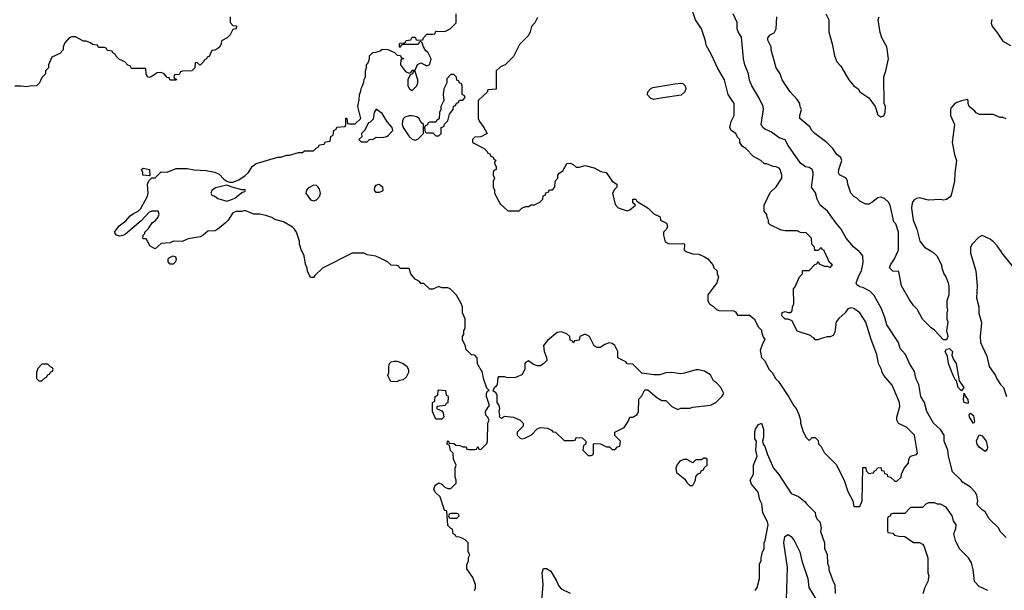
# Model space of a CAD drawing. Header units: inches. Extents: x 2348352 to 2479776, y 460422 to 613655.
# Tile 571 of 590: x 2436862 to 2443457, y 597732 to 601552. Entities that reach past the tile are written whole.
import ezdxf

# ---------------------------------------------------------------- set-up
doc = ezdxf.new("R2010")
doc.units = ezdxf.units.IN
doc.header["$MEASUREMENT"] = 0
for name, color, linetype in [('C4539', 7, 'Continuous'), ('C4549', 7, 'Continuous'), ('C4630', 7, 'Continuous'), ('C4640', 7, 'Continuous')]:
    doc.layers.add(name, color=color, linetype=linetype)

msp = doc.modelspace()

# ---------------------------------------------------------------- linework, layer by layer
at = {"layer": 'C4539', "color": 4, "elevation": 72}
for points in [[(2440000, 599076), (2439990, 599086), (2439968.9, 599148.9), (2439962, 599190), (2439928.4, 599248.4), (2439927.3, 599287.3), (2439910, 599306), (2439888.9, 599308.9), (2439850, 599346), (2439847.3, 599367.3), (2439828.4, 599408.4), (2439828, 599430), (2439836.4, 599443.6), (2439838, 599470), (2439846, 599490), (2439846, 599550), (2439828, 599590), (2439828, 599630), (2439816.4, 599656.4), (2439788.4, 599708.4), (2439746, 599750), (2439730, 599758), (2439690, 599758), (2439670, 599766), (2439630, 599748), (2439608.4, 599748.4), (2439570, 599786), (2439550, 599786), (2439540.4, 599800.4), (2439510, 599815.3), (2439482, 599850), (2439470, 599886), (2439412.7, 599887.3), (2439406, 599890), (2439402, 599902), (2439387.3, 599907.3), (2439350, 599908), (2439326, 599930), (2439276.4, 599956.4), (2439248.4, 599968.4), (2439190, 599978), (2439170, 599988), (2439090, 599988), (2438890, 599888), (2438839.6, 599840.4), (2438830, 599826), (2438810, 599826), (2438788.9, 599868.9), (2438788.4, 599888.4), (2438776.4, 599916.4), (2438768, 599970), (2438753, 600000)], [(2440000, 598996), (2439988.7, 599030), (2439988.7, 599050), (2439994.6, 599065.4), (2440000, 599067.6)], [(2440000, 598885), (2439998, 598890), (2439984, 598904), (2439982, 598930), (2440000, 598957)], [(2439908, 597730), (2439914.6, 597745.4), (2439915.3, 597770), (2439898, 597818), (2439856.4, 597876.4), (2439856.4, 597903.6), (2439868, 597930), (2439868.4, 597951.6), (2439878, 597970), (2439866, 597990), (2439866, 598050), (2439846, 598070), (2439830, 598078), (2439807.3, 598087.3), (2439786, 598090), (2439782, 598102), (2439766, 598110), (2439762, 598142), (2439747.3, 598147.3), (2439730, 598166), (2439722, 598262), (2439708.4, 598268.4), (2439678, 598358), (2439644, 598390), (2439635.3, 598410), (2439644.7, 598435.3), (2439668.4, 598451.6), (2439690, 598442), (2439710, 598422), (2439730, 598414), (2439750, 598414), (2439786, 598450), (2439786, 598470), (2439778, 598490), (2439778, 598550), (2439786, 598570), (2439768, 598610), (2439766, 598650), (2439748.4, 598668.4), (2439742, 598702), (2439726, 598710), (2439727.3, 598732.7), (2439734, 598730), (2439738, 598718), (2439770, 598714), (2439783.6, 598703.6), (2439810, 598702), (2439830, 598692), (2439851.6, 598691.6), (2439858, 598678), (2439870, 598674), (2439910, 598674), (2439922, 598678), (2439930, 598694), (2439938, 598678), (2439950, 598674), (2439990, 598714), (2439995.3, 598730), (2439998, 598850), (2440000, 598855)]]:
    msp.add_lwpolyline(points, dxfattribs=at)
at = {"layer": 'C4539', "color": 4}
for points, elevation in [([(2437870, 599915.3), (2437855.3, 599930), (2437855.3, 599950), (2437862, 599958), (2437890, 599971.3), (2437904.7, 599964.7), (2437910.8, 599950.8), (2437904.7, 599930), (2437890, 599915.3)], 72), ([(2437050, 599246), (2437010, 599246), (2436983.6, 599216.4), (2436974, 599190), (2436974, 599150), (2436990, 599134), (2437010, 599134), (2437027.3, 599152.7), (2437042, 599158), (2437050, 599174), (2437062, 599178), (2437067.3, 599192.7), (2437082, 599198), (2437086, 599210), (2437082, 599222), (2437067.3, 599227.3)], 76), ([(2439390, 599128.7), (2439348, 599130), (2439328, 599170), (2439335.3, 599190), (2439334, 599230), (2439339, 599250), (2439350, 599261), (2439370, 599266), (2439390, 599266), (2439430, 599251.3), (2439458, 599230), (2439465.4, 599205.4), (2439466, 599190), (2439450, 599158), (2439430, 599142), (2439403.6, 599136.4)], 72), ([(2439650, 598878), (2439628, 598930), (2439628, 598990), (2439642, 598998), (2439646, 599030), (2439662, 599038), (2439666, 599070), (2439670, 599074), (2439714, 599070), (2439718, 599038), (2439730, 599034), (2439731.6, 599028.4), (2439730, 598986), (2439718, 598982), (2439711.6, 598968.4), (2439658, 598962), (2439654, 598950), (2439690, 598934), (2439699.6, 598919.6), (2439702, 598890), (2439690, 598878)], 72), ([(2439790, 598246), (2439750, 598246), (2439738, 598242), (2439734, 598230), (2439738, 598218), (2439750, 598214), (2439790, 598214), (2439806, 598230), (2439802, 598242)], 72)]:
    msp.add_lwpolyline(points, close=True, dxfattribs=dict(at, elevation=elevation))
at = {"layer": 'C4549', "color": 4}
for points, elevation in [([(2441327, 600000), (2441330, 599998), (2441370, 599984.7), (2441410, 599982), (2441450, 599964.7), (2441471.3, 599950), (2441504.7, 599910), (2441511.6, 599891.6), (2441534, 599870), (2441534, 599850), (2441542, 599830), (2441532, 599790), (2441472, 599710), (2441472, 599670), (2441482, 599650), (2441510, 599632), (2441530, 599612), (2441546, 599606), (2441643.6, 599603.6), (2441656.9, 599596.9), (2441670, 599574), (2441750, 599574), (2441782, 599550), (2441810, 599494), (2441830, 599474), (2441832.7, 599452.7), (2441843.6, 599423.6), (2441854, 599410), (2441836.9, 599383.1), (2441822, 599338), (2441830.9, 599290.9), (2441852, 599270), (2441882, 599210), (2441902, 599190), (2441924.7, 599150), (2441944.7, 599130), (2442012, 599030), (2442046.4, 598966.4), (2442062, 598950), (2442082, 598910), (2442091.3, 598870), (2442091.3, 598850), (2442110, 598794), (2442130, 598754), (2442150, 598734), (2442170, 598754), (2442190, 598754), (2442210, 598734), (2442212.7, 598712.7), (2442230, 598694), (2442250, 598654), (2442330, 598574), (2442384.7, 598470), (2442410, 598394), (2442442, 598330), (2442450, 598294), (2442490, 598294), (2442506, 598330), (2442510, 598554), (2442530, 598554), (2442532.7, 598532.7), (2442550, 598514), (2442582, 598518), (2442586, 598530), (2442602, 598538), (2442607.3, 598552.7), (2442630, 598554), (2442634, 598534), (2442651.1, 598531.1), (2442654, 598514), (2442672, 598510), (2442674, 598494), (2442694, 598490), (2442723.6, 598463.6), (2442736.4, 598463.6), (2442766, 598490), (2442768, 598510), (2442786, 598550), (2442816.4, 598583.6), (2442818, 598610), (2442828, 598630), (2442870, 598642), (2442875.3, 598650), (2442855.3, 598770), (2442803.1, 598823.1), (2442749.4, 598849.4), (2442737.2, 598870), (2442737.2, 598890), (2442756.5, 598963.5), (2442756, 598990), (2442706.3, 599106.3), (2442649.4, 599169.4), (2442639, 599190), (2442634, 599210), (2442614, 599250), (2442604, 599310), (2442565.2, 599410), (2442530, 599528), (2442490, 599589), (2442450, 599619), (2442430, 599624), (2442410, 599615.3), (2442390.7, 599589.3), (2442347.9, 599552.1), (2442331, 599530), (2442321, 599459), (2442310, 599438), (2442290, 599428.7), (2442270, 599428.7), (2442223.6, 599416.4), (2442210, 599408.7), (2442190, 599408.7), (2442182, 599422), (2442170, 599426), (2442158, 599438), (2442070, 599466), (2442035.3, 599535.3), (2442010, 599548), (2441990, 599548), (2441968, 599570), (2441970, 599592), (2441990, 599598), (2442010, 599592), (2442027.3, 599592.7), (2442036.4, 599603.6), (2442038, 599630), (2442048, 599650), (2442046, 599750), (2442056.4, 599763.6), (2442086, 599830), (2442106, 599850), (2442106, 599870), (2442110, 599874), (2442150, 599874), (2442187.3, 599912.7), (2442202, 599918), (2442210, 599934), (2442218, 599918), (2442250, 599902), (2442270, 599902), (2442290, 599894), (2442306, 599910), (2442287.3, 599927.3), (2442252.8, 600000)], 72), ([(2443470, 598086), (2443430, 598126), (2443418, 598150), (2443355.3, 598210), (2443330, 598258), (2443308, 598270), (2443280.2, 598300.2), (2443275.3, 598310), (2443279, 598330), (2443273.2, 598370), (2443262, 598390), (2443230, 598422), (2443176.4, 598456.4), (2443168, 598470), (2443110, 598526), (2443084, 598630), (2443079, 598670), (2443055.3, 598730), (2443054, 598770), (2443030, 598808.7), (2442982, 598850), (2442938, 598930), (2442922, 598990), (2442899, 599030), (2442884, 599110), (2442866.3, 599146.3), (2442856.5, 599196.5), (2442822, 599250), (2442795.3, 599310), (2442759, 599350), (2442749, 599390), (2442669.5, 599509.5), (2442657.5, 599557.5), (2442635.5, 599615.5), (2442585.6, 599705.6), (2442555.5, 599735.5), (2442510, 599759), (2442490, 599764), (2442470, 599778), (2442466, 599790), (2442483.3, 599836.7), (2442501.2, 599870), (2442512.9, 599927.1), (2442509, 599970), (2442492.9, 599992.9), (2442484.5, 600000)], 68), ([(2442971.4, 600000), (2442976.8, 599996.8), (2443004.7, 599970), (2443036, 599910), (2443038, 599890), (2443051.3, 599850), (2443064.7, 599830), (2443081, 599790), (2443085.4, 599765.4), (2443084.7, 599710), (2443072, 599670), (2443071.3, 599630), (2443076, 599610), (2443071.3, 599590), (2443071.3, 599550), (2443078, 599530), (2443070.7, 599470), (2443078.8, 599430), (2443070.6, 599409.4), (2443050, 599409), (2442990, 599474), (2442968, 599490), (2442910, 599548), (2442873.6, 599613.6), (2442850, 599638), (2442820.2, 599680.2), (2442769.3, 599769.3), (2442750, 599866), (2442710, 599869.2), (2442689, 599890), (2442694, 599910), (2442722, 599950), (2442743.7, 600000)], 64), ([(2443231.4, 600000), (2443231.3, 599990), (2443266, 599870), (2443274.8, 599770), (2443271, 599690), (2443286, 599630), (2443287.1, 599587.1), (2443305.4, 599525.4), (2443296, 599430), (2443298.8, 599390), (2443339.8, 599299.8), (2443356, 599230), (2443398, 599170), (2443407.1, 599147.1), (2443431.3, 599110), (2443451, 599090), (2443471.3, 599030)], 68), ([(2443555.3, 599850), (2443442, 599990), (2443435.3, 600000)], 68), ([(2440000, 599067.6), (2440006, 599070), (2440000, 599076)], 72), ([(2440000, 598957), (2440008.7, 598970), (2440000, 598996)], 72), ([(2440000, 598855), (2440006, 598870), (2440000, 598885)], 72), ([(2441788, 597730), (2441802, 597750), (2441818, 597810), (2441818, 597910), (2441828, 597930), (2441828, 597950), (2441838, 597990), (2441848, 598010), (2441848, 598050), (2441854.6, 598065.4), (2441875.1, 598170), (2441872, 598190), (2441840.9, 598250), (2441832, 598310), (2441818.6, 598338.6), (2441809.2, 598390), (2441763.2, 598443.2), (2441755.3, 598470), (2441777.2, 598510), (2441777, 598570), (2441801.2, 598630), (2441794, 598670), (2441798, 598730), (2441786.3, 598746.3), (2441785.4, 598794.6), (2441790, 598811.3), (2441810, 598842), (2441830, 598852), (2441844, 598810), (2441844, 598756), (2441838, 598730), (2441842, 598710), (2441853.7, 598693.7), (2441870, 598642), (2441911, 598550), (2441947.3, 598507.3), (2442030, 598381), (2442079.8, 598359.8), (2442123.6, 598323.6), (2442132, 598310), (2442190, 598254), (2442192.7, 598232.7), (2442202, 598210), (2442222, 598190), (2442231.3, 598150), (2442226.4, 598126.4), (2442252, 598050), (2442252.7, 598012.7), (2442271.1, 597971.1), (2442272.7, 597912.7), (2442282, 597890), (2442282, 597870), (2442311.3, 597790), (2442322.8, 597770), (2442324, 597710)], 68), ([(2443346, 597730), (2443290, 597758), (2443258, 597790), (2443248.4, 597871.6), (2443236.5, 597916.5), (2443218, 597950), (2443158, 598010), (2443130, 598066), (2443119, 598110), (2443133.6, 598146.4), (2443134, 598170), (2443118, 598198), (2443108, 598230), (2443068.4, 598288.4), (2443030, 598308), (2443010, 598308), (2442990, 598318), (2442950, 598318), (2442931.6, 598308.4), (2442910, 598286), (2442830, 598286), (2442790, 598246), (2442710, 598246), (2442698, 598242), (2442692.7, 598227.3), (2442678, 598222), (2442674, 598210), (2442674, 598130), (2442678, 598118), (2442710, 598114), (2442722, 598102), (2442750, 598094), (2442790, 598092), (2442850, 598052), (2442890, 598052), (2442910, 598042), (2442918, 598030), (2442944.7, 597950), (2442946, 597850), (2442951, 597830), (2442944.7, 597790), (2442924.7, 597750), (2442911.6, 597708.4)], 72), ([(2441998.4, 597670), (2442005.6, 597885.6), (2441979.5, 598050), (2441987, 598093), (2442010, 598106), (2442030, 598091.3), (2442050, 598066), (2442087.7, 597990), (2442100.7, 597930), (2442142, 597810), (2442147.3, 597750), (2442197.3, 597670)], 64), ([(2440357.2, 597630), (2440369, 597770), (2440362, 597850), (2440370, 597878), (2440390, 597878.8), (2440419.5, 597859.5), (2440461, 597790), (2440470, 597764.7), (2440490, 597742), (2440550, 597712)], 68)]:
    msp.add_lwpolyline(points, dxfattribs=dict(at, elevation=elevation))
for points, elevation in [([(2440490, 599462), (2440462, 599458), (2440396.3, 599403.7), (2440370.8, 599370), (2440374.8, 599330), (2440391.3, 599290), (2440392, 599270), (2440372, 599250), (2440350, 599235.3), (2440330, 599235.3), (2440304.7, 599244.7), (2440270, 599268), (2440250, 599258), (2440244.7, 599250), (2440244.7, 599210), (2440224.7, 599175.3), (2440183.6, 599156.4), (2440130, 599155.3), (2440110, 599162), (2440070, 599162), (2440064.5, 599155.5), (2440060.7, 599110), (2440050, 599094), (2440042, 599090), (2440032, 599070), (2440050, 599058), (2440058.8, 599038.8), (2440058, 598990), (2440071.3, 598970), (2440076, 598950), (2440071, 598930), (2440076.9, 598903.1), (2440072.7, 598892.7), (2440090, 598884.7), (2440110, 598898), (2440170, 598892), (2440214, 598870), (2440234, 598850), (2440234, 598830), (2440194, 598790), (2440194, 598770), (2440214, 598750), (2440225.4, 598745.4), (2440246, 598750), (2440290, 598772), (2440327.3, 598812.7), (2440350, 598822), (2440396.9, 598816.9), (2440423.6, 598803.6), (2440432.7, 598792.7), (2440451.6, 598791.6), (2440510, 598734), (2440570, 598734), (2440582, 598738), (2440590, 598754), (2440630, 598752), (2440654, 598730), (2440654, 598710), (2440638, 598702), (2440634, 598670), (2440670, 598634), (2440690, 598634), (2440702, 598638), (2440706, 598650), (2440706, 598710), (2440710, 598714), (2440751.6, 598711.6), (2440792.7, 598692.7), (2440811.6, 598691.6), (2440830, 598674), (2440850, 598674), (2440867.3, 598692.7), (2440882, 598698), (2440886, 598730), (2440848.4, 598768.4), (2440848.4, 598791.6), (2440910, 598822), (2440938, 598862), (2440950, 598892), (2440970, 598892), (2440998, 598910), (2441008, 598930), (2441008.4, 599011.6), (2441030, 599034), (2441050, 599074), (2441070, 599074), (2441130, 599022), (2441163.6, 599003.6), (2441190, 599002), (2441230, 598962), (2441270, 598942), (2441290, 598952), (2441350, 598952), (2441370, 598958), (2441490, 598972), (2441526, 598990), (2441568.4, 599031.6), (2441578, 599050), (2441559, 599090), (2441530, 599122), (2441510, 599135.3), (2441490, 599174), (2441450, 599199), (2441411.1, 599208.9), (2441390, 599209), (2441315.3, 599184.7), (2441290, 599182), (2441230, 599189.2), (2441191.1, 599188.9), (2441150, 599175.3), (2441110, 599175.3), (2441030, 599186), (2440970, 599246), (2440930, 599248), (2440922, 599262), (2440869.3, 599289.3), (2440868.7, 599330), (2440848.7, 599370), (2440830, 599384), (2440810, 599388.7), (2440782, 599378), (2440750, 599358), (2440730, 599358), (2440709.1, 599369.1), (2440678, 599430), (2440650, 599446), (2440614, 599430), (2440610, 599406), (2440578, 599402), (2440570, 599388), (2440562, 599402), (2440550, 599406), (2440546, 599430), (2440526, 599450)], 72), ([(2443170, 599068), (2443149.2, 599090), (2443136.4, 599136.4), (2443130, 599138), (2443114, 599170), (2443084, 599250), (2443077.2, 599297.2), (2443060.9, 599330), (2443070, 599346), (2443090, 599351), (2443110.4, 599330.4), (2443105.4, 599305.4), (2443116.8, 599276.8), (2443134, 599250), (2443155.3, 599135.3), (2443186, 599090)], 64), ([(2443210, 598982), (2443189.4, 598990), (2443183.7, 599010), (2443188, 599052), (2443198, 599030), (2443214, 599010), (2443216, 598990)], 64), ([(2443250, 598848), (2443225.2, 598890), (2443222, 598910), (2443230, 598918), (2443250, 598902), (2443256.9, 598863.1)], 64), ([(2443330, 598662), (2443289.8, 598689.8), (2443276.2, 598710), (2443270, 598732), (2443290, 598772), (2443310, 598766.8), (2443336.4, 598730), (2443344.9, 598690), (2443342.8, 598677.2)], 64), ([(2441456.4, 598616.4), (2441443.6, 598616.4), (2441430, 598606), (2441390, 598606), (2441370, 598586), (2441330, 598608), (2441310, 598608.7), (2441284, 598596), (2441264.7, 598570), (2441258, 598550), (2441261, 598521), (2441316.9, 598476.9), (2441330, 598454), (2441350, 598434), (2441370, 598434), (2441388, 598470), (2441390, 598494), (2441407.3, 598512.7), (2441422, 598518), (2441427.3, 598532.7), (2441442, 598538), (2441447.3, 598552.7), (2441466, 598570), (2441466, 598610)], 72)]:
    msp.add_lwpolyline(points, close=True, dxfattribs=dict(at, elevation=elevation))
at = {"layer": 'C4630', "color": 4, "elevation": 72}
for points in [[(2438753, 600000), (2438750, 600006), (2438735.3, 600050), (2438735.3, 600070), (2438715.3, 600130), (2438702, 600150), (2438690, 600162), (2438630, 600199), (2438570, 600215.3), (2438550, 600228.7), (2438510, 600242), (2438470, 600249), (2438429.3, 600249.3), (2438370, 600275.3), (2438350, 600268.7), (2438311.6, 600268.4), (2438290, 600258), (2438258, 600210), (2438238, 600190), (2438190, 600149), (2438170, 600139), (2438122.8, 600137.2), (2438090, 600108.7), (2438070, 600098), (2437990, 600084), (2437950, 600068), (2437891.6, 600068.4), (2437870, 600058), (2437810, 600054), (2437770, 600018), (2437736.4, 600036.4), (2437710, 600086), (2437690, 600086), (2437686, 600090), (2437689, 600110), (2437699.3, 600120.7), (2437701.2, 600130), (2437725.6, 600154.4), (2437748.4, 600191.6), (2437771.3, 600208.7), (2437789.5, 600230), (2437797, 600250), (2437789.5, 600269.5), (2437749.1, 600270.9), (2437730, 600262.9), (2437675, 600205), (2437570, 600115.4), (2437553.7, 600106.3), (2437530, 600102.4), (2437509.6, 600109.6), (2437498, 600130), (2437527.9, 600172.1), (2437573.7, 600206.3), (2437602.2, 600237.8), (2437624.8, 600255.2), (2437655.1, 600270), (2437672.9, 600287.1), (2437719, 600370), (2437722, 600390), (2437718, 600450), (2437727.3, 600472.7), (2437746, 600494), (2437770, 600494), (2437810, 600534), (2437850, 600531.3), (2437910, 600556), (2437984.7, 600555.3), (2438030, 600546.8), (2438110, 600542.8), (2438170, 600531), (2438197.1, 600517.1), (2438230, 600484.7), (2438250, 600471.3), (2438264.7, 600464.7), (2438290, 600464.7), (2438330, 600480.7), (2438372, 600508), (2438394, 600530), (2438418, 600570), (2438446, 600590), (2438590, 600631.3), (2438611.6, 600631.6), (2438650, 600644.7), (2438670, 600644.7), (2438730, 600662), (2438756.4, 600663.6), (2438770, 600674), (2438830, 600674), (2438847.3, 600692.7), (2438862, 600698), (2438870, 600714), (2438902, 600718), (2438910, 600734), (2438942, 600738), (2438946, 600770), (2438962, 600778), (2438966, 600810), (2438982, 600818), (2438987.3, 600832.7), (2439042, 600838), (2439046, 600850), (2439046, 600890), (2439050, 600894), (2439054, 600890), (2439058, 600858), (2439070, 600854), (2439110, 600854), (2439146, 600890), (2439126, 600970), (2439136.4, 601016.4), (2439138, 601050), (2439147.3, 601072.7), (2439148.4, 601091.6), (2439156.4, 601103.6), (2439167.3, 601132.7), (2439168.4, 601151.6), (2439178, 601170), (2439178, 601210), (2439186, 601230), (2439186, 601250), (2439196.4, 601263.6), (2439206, 601290), (2439206, 601310), (2439227.3, 601332.7), (2439250, 601334), (2439276.4, 601343.6), (2439290, 601354), (2439327.3, 601352.7), (2439371.6, 601331.6), (2439390, 601314), (2439412.7, 601312.7), (2439418, 601298), (2439434, 601290), (2439414, 601286), (2439412, 601250), (2439445.4, 601205.4), (2439470, 601194), (2439482, 601198), (2439490, 601214), (2439510, 601214), (2439527.3, 601252.7), (2439540.4, 601259.6), (2439550, 601262), (2439590, 601242), (2439608.4, 601251.6), (2439618, 601290), (2439598, 601330), (2439583.1, 601343.1), (2439566, 601370), (2439558, 601398), (2439550, 601406), (2439538, 601402), (2439530, 601386), (2439430, 601386), (2439418, 601382), (2439410, 601366), (2439406, 601370), (2439406, 601390), (2439410, 601394), (2439442, 601398), (2439450, 601412), (2439482, 601418), (2439490, 601434), (2439510, 601434), (2439518, 601418), (2439550, 601414), (2439562, 601418), (2439566, 601430), (2439590, 601454), (2439630, 601454), (2439642, 601458), (2439650, 601474), (2439710, 601472), (2439746, 601490), (2439786, 601530), (2439786, 601590)], [(2438271.3, 601570), (2438272.7, 601532.7), (2438290, 601514), (2438314, 601510), (2438312, 601490), (2438290, 601486), (2438272, 601450), (2438252, 601430), (2438214, 601410), (2438212, 601390), (2438202, 601370), (2438190, 601358), (2438170, 601348), (2438150, 601346), (2438130, 601306), (2438118, 601302), (2438114, 601290), (2438098, 601282), (2438094, 601270), (2438074, 601250), (2438068, 601248), (2438050, 601266), (2438038, 601262), (2438034, 601230), (2438014, 601210), (2437952.7, 601207.3), (2437938, 601202), (2437930, 601186), (2437898, 601182), (2437894, 601170), (2437898, 601158), (2437912.7, 601152.7), (2437910, 601146), (2437870, 601146), (2437862, 601162), (2437850, 601166), (2437828.7, 601188.7), (2437810, 601198), (2437783.6, 601196.4), (2437742, 601170), (2437726, 601166), (2437718, 601170), (2437708.7, 601190), (2437706, 601226), (2437610, 601226), (2437602, 601242), (2437587.3, 601247.3), (2437566, 601270), (2437530, 601286), (2437506, 601310), (2437502, 601322), (2437486, 601330), (2437482, 601342), (2437450, 601346), (2437442, 601362), (2437430, 601366), (2437390, 601366), (2437382, 601382), (2437350, 601386), (2437336.4, 601396.4), (2437307.3, 601407.3), (2437288.4, 601408.4), (2437236.4, 601436.4), (2437210, 601438), (2437194, 601430), (2437163.6, 601396.4), (2437154, 601370), (2437154, 601350), (2437130, 601326), (2437078, 601302), (2437054, 601250), (2437054, 601230), (2437034, 601210), (2437034, 601190), (2437010, 601166), (2436994, 601130), (2436974, 601110), (2436930, 601108), (2436910, 601102), (2436870, 601108), (2436830, 601108)], [(2440000, 601082.2), (2439998, 601082), (2439992.7, 601067.3), (2439934, 601010), (2439934, 600890), (2439942, 600870), (2439972, 600830), (2439994, 600790), (2439951.6, 600768.4), (2439910, 600766), (2439894, 600750), (2439894, 600730), (2439974, 600690), (2439994, 600670), (2439998, 600658), (2440000, 600657.3)]]:
    msp.add_lwpolyline(points, dxfattribs=at)
at = {"layer": 'C4630', "color": 4}
for points, elevation in [([(2439510, 601206), (2439498, 601202), (2439494, 601190), (2439478, 601182), (2439462, 601150), (2439462, 601110), (2439472, 601090), (2439490, 601078), (2439522, 601110), (2439528.7, 601130), (2439528.7, 601150)], 72), ([(2439770, 601186), (2439750, 601186), (2439723.6, 601156.4), (2439722, 601130), (2439702, 601090), (2439698, 601050), (2439702, 601010), (2439682, 600970), (2439682, 600950), (2439674, 600930), (2439672, 600888), (2439658, 600882), (2439650, 600866), (2439610, 600866), (2439598, 600862), (2439592.7, 600847.3), (2439578, 600842), (2439574, 600830), (2439578, 600798), (2439590, 600794), (2439630, 600794), (2439650, 600774), (2439670, 600774), (2439686, 600790), (2439686, 600830), (2439702, 600838), (2439707.3, 600852.7), (2439730, 600874), (2439740.4, 600919.6), (2439766, 600950), (2439767.3, 600972.7), (2439782, 600978), (2439787.3, 600992.7), (2439802, 600998), (2439807.3, 601012.7), (2439830, 601014), (2439846, 601030), (2439842, 601042), (2439826, 601050), (2439826, 601110), (2439822, 601122), (2439810, 601126), (2439802, 601142), (2439790, 601146), (2439787.3, 601167.3)], 72), ([(2439250, 600953.2), (2439236, 600930), (2439230, 600886), (2439210, 600866), (2439198, 600862), (2439172, 600810), (2439152, 600790), (2439152.7, 600767.3), (2439134, 600750), (2439150, 600734), (2439190, 600734), (2439206, 600750), (2439230, 600752), (2439250, 600764.7), (2439290, 600762.8), (2439318, 600770), (2439330, 600776), (2439361.2, 600810), (2439357.2, 600830), (2439325.4, 600865.4), (2439290, 600924)], 72), ([(2439470, 600909), (2439441, 600899), (2439432, 600890), (2439425.4, 600874.6), (2439424.7, 600850), (2439431, 600830), (2439471.3, 600770), (2439490, 600751.3), (2439510, 600744.7), (2439528.4, 600751.6), (2439566, 600790), (2439566, 600850), (2439550, 600866), (2439538, 600890), (2439521.2, 600901.2), (2439491.1, 600908.9)], 72), ([(2437730, 600506), (2437686, 600510), (2437686, 600530), (2437678, 600550), (2437690, 600558), (2437732, 600550), (2437734, 600506)], 72), ([(2438250, 600444), (2438174.4, 600425.6), (2438150, 600408), (2438142.8, 600390), (2438150, 600378), (2438170, 600371), (2438190, 600356), (2438250, 600338), (2438270, 600344.7), (2438302, 600358), (2438350, 600394), (2438370, 600402), (2438374, 600410), (2438370, 600414), (2438350, 600414), (2438286, 600430)], 72), ([(2438830, 600444), (2438795.3, 600424.7), (2438782, 600410), (2438778, 600390), (2438810, 600346), (2438830, 600338.8), (2438850, 600346.8), (2438873.2, 600370), (2438877.2, 600390), (2438870, 600418), (2438862, 600430), (2438850, 600442)], 72), ([(2439270, 600394), (2439250, 600395.3), (2439239, 600410), (2439241.2, 600430), (2439250, 600444.7), (2439270, 600451), (2439293, 600433), (2439294.8, 600410), (2439290, 600404)], 68)]:
    msp.add_lwpolyline(points, close=True, dxfattribs=dict(at, elevation=elevation))
at = {"layer": 'C4640', "color": 4}
for points, elevation in [([(2442252.8, 600000), (2442250, 600006), (2442235.3, 600015.3), (2442230, 600026), (2442210, 600006), (2442187.3, 600007.3), (2442186, 600030), (2442168.4, 600048.4), (2442166, 600090), (2442130, 600126), (2442092.7, 600127.3), (2442070, 600138), (2441990, 600138), (2441963.1, 600143.1), (2441890, 600178), (2441878, 600190), (2441878, 600210), (2441868.4, 600228.4), (2441867.3, 600247.3), (2441848, 600270), (2441848, 600310), (2441890, 600394), (2441930, 600434), (2441968, 600490), (2441968, 600510), (2441955.3, 600550), (2441950, 600558), (2441930, 600568), (2441908.4, 600568.4), (2441867.3, 600587.3), (2441850, 600588), (2441826, 600610), (2441776.4, 600636.4), (2441726, 600690), (2441703.1, 600703.1), (2441686, 600730), (2441686, 600750), (2441670, 600766), (2441658, 600790), (2441628, 600810), (2441618, 600830), (2441628, 600870), (2441648.7, 600910), (2441648, 600990), (2441608.7, 601050), (2441584, 601150), (2441535.3, 601230), (2441496.5, 601316.5), (2441460.4, 601380.4), (2441455.3, 601410), (2441428.7, 601490), (2441388.7, 601550), (2441355.3, 601650)], 72), ([(2442484.5, 600000), (2442449.5, 600029.5), (2442399, 600090), (2442364, 600150), (2442330, 600188.7), (2442274, 600270), (2442224, 600310), (2442204, 600350), (2442192.9, 600392.9), (2442165.2, 600430), (2442177.2, 600510), (2442177.2, 600530), (2442170, 600548), (2442150, 600562), (2442126, 600566), (2442092.5, 600592.5), (2442008.7, 600710), (2441990, 600748), (2441950, 600762), (2441898.4, 600798.4), (2441850, 600821.2), (2441839, 600830), (2441829.3, 600850), (2441844, 600950), (2441841.2, 600970), (2441812.1, 601032.1), (2441765.2, 601110), (2441750, 601148), (2441742.7, 601190), (2441719.3, 601250), (2441709.6, 601289.6), (2441696, 601436), (2441675.3, 601470), (2441668.7, 601490), (2441667.3, 601532.7), (2441642, 601590)], 68), ([(2442262, 601590), (2442281.2, 601550), (2442281.2, 601470), (2442305.2, 601390), (2442319, 601310), (2442335.3, 601270), (2442361.2, 601241.2), (2442415.3, 601150), (2442450, 601108.7), (2442478, 601090), (2442489.3, 601069.3), (2442550, 601028.7), (2442591.5, 600971.5), (2442610, 600914), (2442630, 600902), (2442636.9, 600903.1), (2442650, 600908), (2442659.3, 600930), (2442660.7, 600970), (2442652, 600990), (2442651.1, 601168.9), (2442664.7, 601210), (2442681, 601290), (2442671, 601370), (2442638, 601430), (2442626.4, 601466.4), (2442612, 601550), (2442618, 601570)], 56), ([(2440330, 601566), (2440312, 601530), (2440290, 601506), (2440282, 601470), (2440270, 601446), (2440210, 601386), (2440170, 601306), (2440114, 601250), (2440083.6, 601236.4), (2440054, 601210), (2440052.7, 601087.3), (2440000, 601082.2)], 72), ([(2442743.7, 600000), (2442748, 600010), (2442748.7, 600130), (2442730, 600186), (2442718, 600198), (2442692.7, 600310), (2442681.2, 600330), (2442654.8, 600354.8), (2442630, 600364), (2442610, 600359), (2442570, 600328), (2442550, 600318), (2442530, 600318), (2442490, 600338), (2442470, 600358), (2442449.3, 600369.3), (2442428.7, 600390), (2442408.7, 600450), (2442408, 600470), (2442398, 600490), (2442354, 600514), (2442346, 600526), (2442349.2, 600549.2), (2442369.2, 600610), (2442362, 600630), (2442335.3, 600650), (2442309, 600690), (2442269, 600730), (2442188, 600790), (2442169.1, 600809.1), (2442154.8, 600834.8), (2442088.7, 600890), (2442088.7, 600910), (2442098, 600950), (2442088.9, 600968.9), (2442088, 600990), (2442070, 601018), (2442022, 601070), (2441969.3, 601149.3), (2441955.3, 601190), (2441928.7, 601230), (2441895.3, 601350), (2441895.3, 601370), (2441874, 601414), (2441873.2, 601430), (2441889.2, 601450), (2441915.6, 601464.4), (2441929.7, 601490), (2441934.3, 601570)], 64), ([(2443374, 601554), (2443368.7, 601531.3), (2443374, 601510), (2443408.3, 601468.3), (2443448.2, 601408.2), (2443498.7, 601378.7)], 56), ([(2443468.9, 600888.9), (2443450, 600898), (2443430, 600898), (2443383.6, 600916.4), (2443290, 600918), (2443268.9, 600928.9), (2443260.4, 600940.4), (2443222, 600970), (2443215.3, 600990), (2443215.3, 601010), (2443210, 601018), (2443170, 601009), (2443127.7, 600992.3), (2443099.8, 600960.2), (2443096, 600950), (2443096, 600910), (2443122.8, 600850), (2443107.3, 600730), (2443122.8, 600650), (2443136, 600610), (2443125.4, 600525.4), (2443124.7, 600470), (2443102, 600378), (2443094.4, 600365.6), (2443070.9, 600349.1), (2443050, 600344), (2443030, 600348.7), (2442950, 600344), (2442890, 600359), (2442870, 600354), (2442854.4, 600345.6), (2442845.5, 600334.5), (2442837.3, 600310), (2442836.3, 600290), (2442846, 600210), (2442871.3, 600150), (2442891.3, 600070), (2442922, 600030), (2442971.4, 600000)], 64), ([(2440000, 600657.3), (2440010, 600654), (2440018, 600638), (2440032.7, 600632.7), (2440038, 600618), (2440052, 600612), (2440042, 600598), (2440042, 600590), (2440054, 600570), (2440054, 600550), (2440038, 600542), (2440034, 600530), (2440034, 600510), (2440042, 600490), (2440034, 600470), (2440034, 600430), (2440042, 600410), (2440042, 600390), (2440079.6, 600319.6), (2440132.7, 600272.7), (2440207.3, 600272.7), (2440226, 600290), (2440250, 600302), (2440270, 600302), (2440288.4, 600311.6), (2440310, 600312), (2440346, 600330), (2440366, 600350), (2440367.3, 600372.7), (2440382, 600378), (2440387.3, 600392.7), (2440402, 600398), (2440410, 600414), (2440430, 600414), (2440446, 600430), (2440448, 600470), (2440466, 600490), (2440466, 600510), (2440476.4, 600523.6), (2440500.4, 600539.6), (2440526, 600590), (2440550, 600591), (2440570, 600582), (2440590, 600564.7), (2440610, 600564.7), (2440650, 600574.8), (2440710, 600561), (2440755.3, 600535.3), (2440791, 600530), (2440830, 600472), (2440862, 600450), (2440862, 600430), (2440845.4, 600414.6), (2440832, 600390), (2440850, 600314), (2440870, 600292), (2440930, 600272), (2440950, 600278), (2440986, 600310), (2440970, 600326), (2440969, 600351), (2440990, 600351.3), (2440996.9, 600336.9), (2441072, 600290), (2441110, 600252), (2441152.7, 600232.7), (2441154, 600210), (2441194, 600190), (2441202, 600170), (2441194, 600150), (2441174, 600130), (2441174, 600110), (2441185.4, 600065.4), (2441211.6, 600051.6), (2441310, 600054), (2441314, 600050), (2441312, 600010), (2441327, 600000)], 72), ([(2443435.3, 600000), (2443410, 600038), (2443384.7, 600064.7), (2443363.1, 600083.1), (2443310, 600108), (2443285.4, 600094.6), (2443242, 600050), (2443231.6, 600028.4), (2443231.4, 600000)], 68)]:
    msp.add_lwpolyline(points, dxfattribs=dict(at, elevation=elevation))
at = {"layer": 'C4640', "color": 4, "elevation": 72}
msp.add_lwpolyline([(2441110, 601018), (2441090, 601023.6), (2441068.1, 601048.1), (2441069.6, 601070), (2441087, 601090), (2441102.7, 601097.3), (2441250, 601123.6), (2441287.3, 601127.3), (2441304.4, 601124.4), (2441319.1, 601110), (2441323.7, 601090), (2441318.4, 601070), (2441292.5, 601047.5), (2441170, 601029.6)], close=True, dxfattribs=at)

doc.saveas('drawing.dxf')
